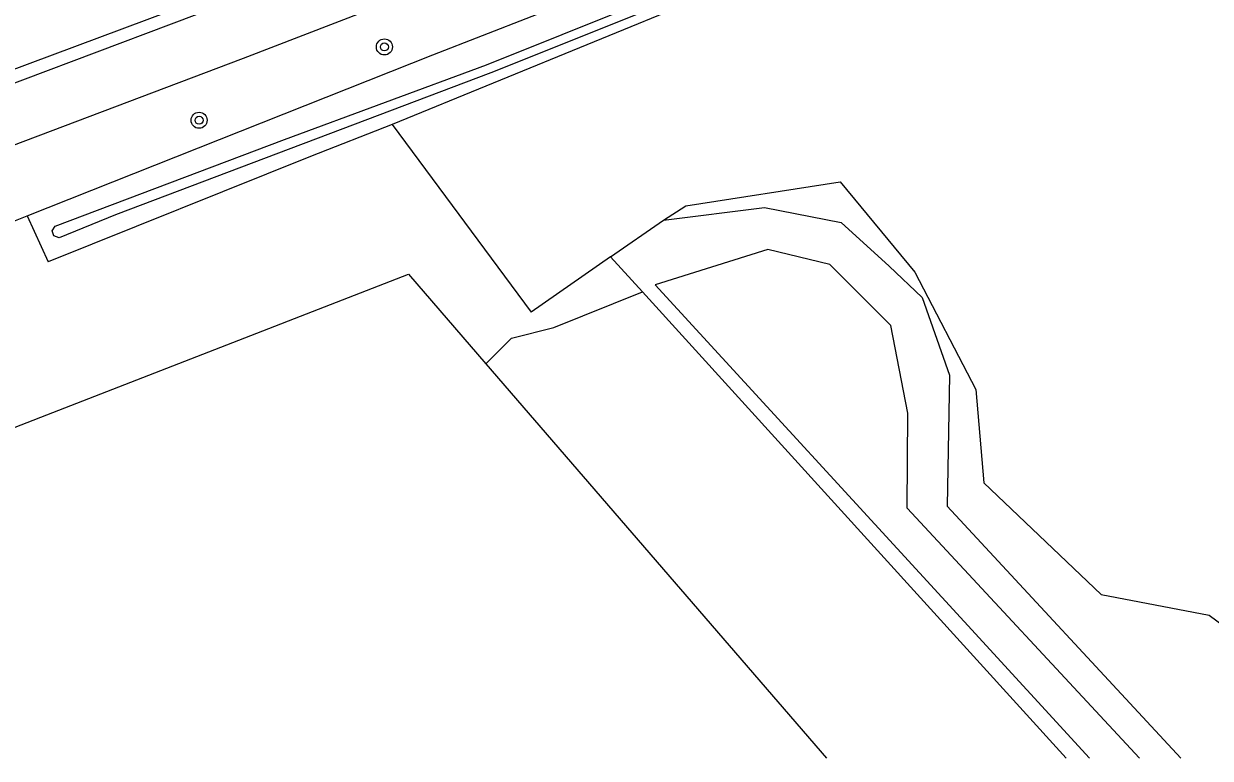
# Model space of a CAD drawing. Extents: x 135999 to 138000, y 396000 to 398501.
# Drawn here: x 136230.4 to 136289.4, y 396000 to 396036.5 of the extents above; entities that cross this region are included whole.
import ezdxf

# ---------------------------------------------------------------- set-up
doc = ezdxf.new("R2010")
doc.units = 0
for name, color, linetype in [('gg-knt-bronhoudergrens', 7, 'Continuous'), ('gg-knt-verharding', 7, 'Continuous'), ('gg-kntw-bovenkant insteek waterloop', 7, 'Continuous'), ('gg-kntw-waterlijn', 7, 'Continuous'), ('gt-grn-groengrens', 7, 'Continuous'), ('gt-symb-boom', 7, 'Continuous'), ('gx-grn-maaiveld', 7, 'Continuous')]:
    doc.layers.add(name, color=color, linetype=linetype)

# ---------------------------------------------------------------- blocks, each defined once
blk = doc.blocks.new('gt0-BOOM')
at = {"layer": 'gt-symb-boom'}
for radius in [0.4, 0.2]:
    blk.add_circle((0, 0), radius, dxfattribs=at)

msp = doc.modelspace()

# ---------------------------------------------------------------- linework, layer by layer
at = {"layer": 'gg-knt-bronhoudergrens'}
msp.add_lwpolyline([(136253.394, 396019.596), (136254.667, 396020.87), (136256.782, 396021.399), (136261.188, 396023.161)], dxfattribs=at)
at = {"layer": 'gg-knt-verharding'}
for points in [[(136150.119, 396000), (136168.164, 396006.947), (136204.34, 396020.783), (136241.367, 396034.763), (136259.361, 396041.72), (136295.458, 396056.062), (136352.063, 396078.693), (136380.347, 396089.853), (136422.971, 396106.397), (136436.433, 396111.759), (136473.486, 396124.66), (136503.434, 396135.33), (136521.856, 396141.571), (136533.156, 396145.714)], [(136142.248, 396000), (136161.724, 396007.522), (136192.243, 396019.106), (136219.303, 396029.529), (136248.864, 396040.66), (136275.019, 396051.018), (136333.094, 396074.222), (136364.004, 396086.518), (136424.247, 396109.931)]]:
    msp.add_lwpolyline(points, dxfattribs=at)
at = {"layer": 'gg-kntw-bovenkant insteek waterloop'}
for p, q in [((136230.61, 396026.935), (136231.65, 396024.651)), ((136259.599, 396024.909), (136262.235, 396026.72)), ((136261.188, 396023.161), (136259.599, 396024.909)), ((136261.188, 396023.161), (136282.243, 396000))]:
    msp.add_line(p, q, dxfattribs=at)
for points in [[(136138.46, 396000), (136141.913, 396001.073), (136162.747, 396009.253), (136190.803, 396019.776), (136218.845, 396030.09), (136247.225, 396040.686), (136275.033, 396051.955), (136297.31, 396061.218), (136314.079, 396068.107), (136321.558, 396071.282), (136333.532, 396075.963), (136346.555, 396081.585), (136376.91, 396093.459), (136391.259, 396098.976), (136405.938, 396104.773), (136420.841, 396110.809), (136453.103, 396122.787), (136472.551, 396129.843), (136491.902, 396136.959), (136512.799, 396144.154), (136529.846, 396150.349)], [(136230.61, 396026.935), (136250.773, 396034.93), (136268.049, 396041.676), (136286.143, 396048.824), (136303.838, 396056.213), (136320.628, 396062.736), (136338.6, 396070.31), (136375.021, 396084.273), (136393.33, 396091.508), (136396.797, 396092.48), (136397.711, 396090.282)], [(136248.743, 396031.481), (136244.69, 396029.888), (136231.65, 396024.651)], [(136262.235, 396026.72), (136267.246, 396027.351), (136271.06, 396026.611), (136273.435, 396024.447), (136275.08, 396022.889), (136276.436, 396019.022), (136276.329, 396012.518), (136287.929, 396000)]]:
    msp.add_lwpolyline(points, dxfattribs=at)
at = {"layer": 'gg-kntw-waterlijn'}
msp.add_lwpolyline([(136285.884, 396000), (136274.338, 396012.418), (136274.37, 396017.137), (136273.524, 396021.497), (136270.499, 396024.523), (136267.409, 396025.272), (136264.612, 396024.393), (136261.815, 396023.515), (136277.167, 396006.789), (136283.399, 396000)], dxfattribs=at)
at = {"layer": 'gt-grn-groengrens'}
for p, q in [((136248.743, 396031.481), (136255.659, 396022.149)), ((136259.599, 396024.909), (136255.659, 396022.149)), ((136253.394, 396019.596), (136270.332, 396000))]:
    msp.add_line(p, q, dxfattribs=at)
for points in [[(136262.235, 396026.72), (136263.332, 396027.441), (136271.005, 396028.631), (136274.709, 396024.133), (136277.752, 396018.313), (136278.149, 396013.682), (136283.97, 396008.126), (136289.341, 396007.107), (136298.94, 396000)], [(136224.237, 396024.452), (136229.017, 396026.303), (136230.61, 396026.935)], [(136187.706, 396000), (136249.552, 396024.04), (136253.394, 396019.596)]]:
    msp.add_lwpolyline(points, dxfattribs=at)
at = {"layer": 'gx-grn-maaiveld'}
for points in [[(136232.203, 396025.842), (136231.937, 396025.948), (136231.858, 396026.2), (136232.004, 396026.426), (136243.395, 396030.728), (136253.433, 396034.445), (136264.798, 396039.013), (136280.731, 396045.518), (136285.67, 396048.121), (136287.953, 396049.262), (136297.991, 396053.007), (136324.731, 396063.628), (136357.711, 396076.64), (136381.822, 396085.88)], [(136379.585, 396084.294), (136358.235, 396076.009), (136336.036, 396067.007), (136303.029, 396054.182), (136288.531, 396048.499), (136280.697, 396044.967), (136262.72, 396037.691), (136253.645, 396034.047), (136235.004, 396026.984), (136232.203, 396025.842)], [(136294.438, 396050.202), (136289.673, 396048.34), (136281.919, 396044.888), (136263.809, 396037.638), (136248.743, 396031.481)]]:
    msp.add_lwpolyline(points, dxfattribs=at)

# ---------------------------------------------------------------- block references
at = {"layer": 'gt-symb-boom'}
for p in [(136248.36, 396035.327), (136239.153, 396031.686)]:
    msp.add_blockref('gt0-BOOM', p, dxfattribs=at)

doc.saveas('drawing.dxf')
